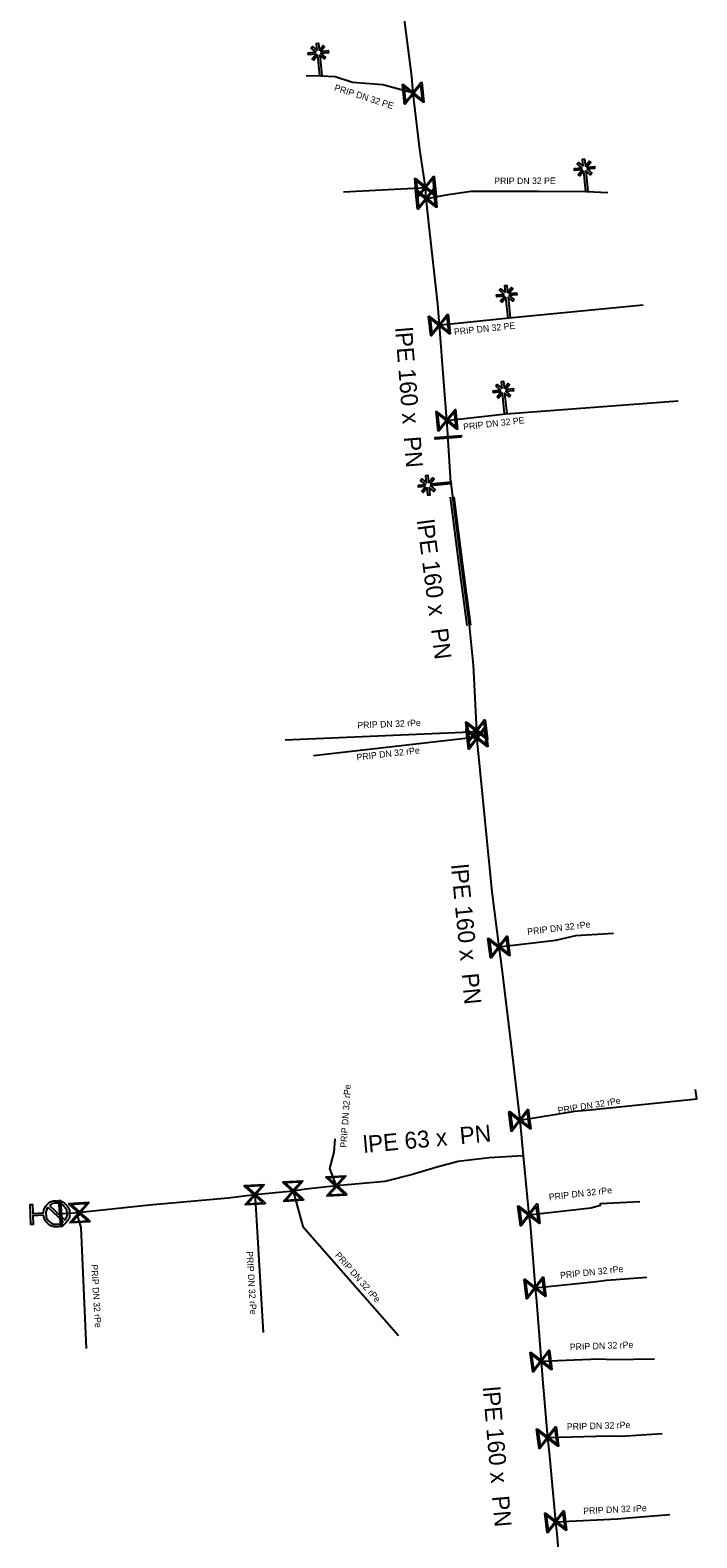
# Model space of a CAD drawing. Extents: x -643842 to -636370, y -1119190 to -1110210.
# Drawn here: x -641043.4 to -640992.2, y -1114607.2 to -1114491.5 of the extents above; entities that cross this region are included whole.
import ezdxf

# ---------------------------------------------------------------- set-up
doc = ezdxf.new("R2010")
doc.units = 0
for name, color, linetype in [('2', 7, 'Continuous'), ('22', 7, 'Continuous'), ('Default', 7, 'Continuous'), ('Level 16', 7, 'Continuous'), ('Level 20', 7, 'Continuous'), ('Level 21', 7, 'Continuous'), ('Level 23', 7, 'Continuous'), ('Level 29', 7, 'Continuous'), ('Level 30', 7, 'Continuous'), ('Level 33', 7, 'Continuous')]:
    doc.layers.add(name, color=color, linetype=linetype)

msp = doc.modelspace()

# ---------------------------------------------------------------- linework, layer by layer
at = {"layer": '2'}
for points in [[(-641021.34, -1114493.03), (-641021.39, -1114492.49), (-641021.24, -1114492.48), (-641021.18, -1114493.01), (-641020.89, -1114492.64), (-641020.77, -1114492.74), (-641021.06, -1114493.1), (-641020.49, -1114493.04), (-641020.47, -1114493.2), (-641021.05, -1114493.26), (-641020.69, -1114493.56), (-641020.78, -1114493.68), (-641021.14, -1114493.39), (-641020.98, -1114494.96), (-641021.14, -1114494.98), (-641021.3, -1114493.4), (-641021.6, -1114493.77), (-641021.72, -1114493.67), (-641021.42, -1114493.3), (-641022, -1114493.36), (-641022.02, -1114493.2), (-641021.45, -1114493.14), (-641021.8, -1114492.85), (-641021.71, -1114492.73), (-641021.34, -1114493.03)], [(-641000.93, -1114501.92), (-641000.98, -1114501.38), (-641000.83, -1114501.37), (-641000.77, -1114501.9), (-641000.48, -1114501.53), (-641000.36, -1114501.63), (-641000.65, -1114501.99), (-641000.08, -1114501.93), (-641000.06, -1114502.09), (-641000.64, -1114502.15), (-641000.28, -1114502.45), (-641000.37, -1114502.57), (-641000.73, -1114502.28), (-641000.57, -1114503.85), (-641000.73, -1114503.87), (-641000.89, -1114502.29), (-641001.19, -1114502.66), (-641001.31, -1114502.56), (-641001.01, -1114502.19), (-641001.59, -1114502.25), (-641001.61, -1114502.09), (-641001.04, -1114502.03), (-641001.39, -1114501.74), (-641001.3, -1114501.62), (-641000.93, -1114501.92)], [(-641006.9, -1114511.62), (-641006.95, -1114511.08), (-641006.8, -1114511.07), (-641006.74, -1114511.6), (-641006.45, -1114511.23), (-641006.33, -1114511.33), (-641006.62, -1114511.69), (-641006.05, -1114511.63), (-641006.03, -1114511.79), (-641006.61, -1114511.85), (-641006.25, -1114512.15), (-641006.34, -1114512.27), (-641006.7, -1114511.98), (-641006.54, -1114513.55), (-641006.7, -1114513.57), (-641006.86, -1114511.99), (-641007.16, -1114512.36), (-641007.28, -1114512.26), (-641006.98, -1114511.89), (-641007.56, -1114511.95), (-641007.58, -1114511.79), (-641007.01, -1114511.73), (-641007.36, -1114511.44), (-641007.27, -1114511.32), (-641006.9, -1114511.62)], [(-641007.16, -1114518.98), (-641007.21, -1114518.44), (-641007.06, -1114518.43), (-641007, -1114518.96), (-641006.71, -1114518.59), (-641006.59, -1114518.69), (-641006.88, -1114519.05), (-641006.31, -1114518.99), (-641006.29, -1114519.15), (-641006.87, -1114519.21), (-641006.51, -1114519.51), (-641006.6, -1114519.63), (-641006.96, -1114519.34), (-641006.8, -1114520.91), (-641006.96, -1114520.93), (-641007.12, -1114519.35), (-641007.42, -1114519.72), (-641007.54, -1114519.62), (-641007.24, -1114519.25), (-641007.82, -1114519.31), (-641007.84, -1114519.15), (-641007.27, -1114519.09), (-641007.62, -1114518.8), (-641007.53, -1114518.68), (-641007.16, -1114518.98)], [(-641013.02, -1114526.5), (-641013.56, -1114526.55), (-641013.57, -1114526.4), (-641013.04, -1114526.34), (-641013.41, -1114526.05), (-641013.31, -1114525.93), (-641012.95, -1114526.22), (-641013.01, -1114525.65), (-641012.85, -1114525.63), (-641012.79, -1114526.21), (-641012.49, -1114525.85), (-641012.37, -1114525.94), (-641012.66, -1114526.3), (-641011.09, -1114526.14), (-641011.07, -1114526.3), (-641012.65, -1114526.46), (-641012.28, -1114526.76), (-641012.38, -1114526.88), (-641012.75, -1114526.58), (-641012.69, -1114527.16), (-641012.85, -1114527.18), (-641012.91, -1114526.61), (-641013.2, -1114526.96), (-641013.32, -1114526.87), (-641013.02, -1114526.5)]]:
    msp.add_lwpolyline(points, dxfattribs=at)
at = {"layer": 'Default'}
for points in [[(-641042.33, -1114582.28), (-641042.31, -1114581.92), (-641042.06, -1114581.65), (-641041.78, -1114581.35), (-641041.36, -1114581.34), (-641040.95, -1114581.33), (-641040.64, -1114581.61), (-641040.34, -1114581.89), (-641040.33, -1114582.31), (-641040.32, -1114582.72), (-641040.6, -1114583.02), (-641040.88, -1114583.33), (-641041.3, -1114583.34), (-641041.71, -1114583.35), (-641042.01, -1114583.07), (-641042.28, -1114582.82), (-641042.32, -1114582.46)], [(-641041.98, -1114581.85), (-641042.15, -1114582.07), (-641042.14, -1114582.37), (-641042.13, -1114582.71), (-641041.89, -1114582.93), (-641041.64, -1114583.16), (-641041.31, -1114583.15), (-641041.01, -1114583.14), (-641040.8, -1114582.96)], [(-641040.68, -1114582.83), (-641040.51, -1114582.61), (-641040.52, -1114582.32), (-641040.53, -1114581.98), (-641040.77, -1114581.75), (-641041.02, -1114581.52), (-641041.36, -1114581.53), (-641041.65, -1114581.54), (-641041.86, -1114581.72)]]:
    msp.add_open_spline(points, degree=3, dxfattribs=at)
at = {"layer": 'Level 16'}
for points in [[(-641014.65, -1114497.14), (-641014.8, -1114495.65), (-641014.74, -1114495.65), (-641014.64, -1114495.73), (-641013.99, -1114496.26), (-641013.38, -1114495.5), (-641013.31, -1114495.5), (-641013.16, -1114496.99), (-641013.22, -1114496.99), (-641013.98, -1114496.38), (-641014.5, -1114497.03), (-641014.58, -1114497.14), (-641014.65, -1114497.14)], [(-641014.57, -1114496.98), (-641014.04, -1114496.33), (-641014.69, -1114495.8), (-641014.57, -1114496.98)], [(-641013.39, -1114495.66), (-641013.92, -1114496.31), (-641013.27, -1114496.84), (-641013.39, -1114495.66)], [(-641013.71, -1114504.35), (-641013.86, -1114502.86), (-641013.8, -1114502.86), (-641013.7, -1114502.94), (-641013.05, -1114503.47), (-641012.44, -1114502.71), (-641012.37, -1114502.71), (-641012.22, -1114504.2), (-641012.28, -1114504.2), (-641013.04, -1114503.59), (-641013.56, -1114504.24), (-641013.64, -1114504.35), (-641013.71, -1114504.35)], [(-641013.63, -1114504.19), (-641013.1, -1114503.54), (-641013.75, -1114503.01), (-641013.63, -1114504.19)], [(-641012.45, -1114502.87), (-641012.98, -1114503.52), (-641012.33, -1114504.05), (-641012.45, -1114502.87)], [(-641013.64, -1114505.22), (-641013.79, -1114503.73), (-641013.73, -1114503.73), (-641013.63, -1114503.81), (-641012.98, -1114504.34), (-641012.37, -1114503.58), (-641012.3, -1114503.58), (-641012.15, -1114505.07), (-641012.21, -1114505.07), (-641012.97, -1114504.46), (-641013.49, -1114505.11), (-641013.57, -1114505.22), (-641013.64, -1114505.22)], [(-641013.56, -1114505.06), (-641013.03, -1114504.41), (-641013.68, -1114503.88), (-641013.56, -1114505.06)], [(-641012.38, -1114503.74), (-641012.91, -1114504.39), (-641012.26, -1114504.92), (-641012.38, -1114503.74)], [(-641012.63, -1114514.94), (-641012.79, -1114513.45), (-641012.72, -1114513.44), (-641012.62, -1114513.52), (-641011.97, -1114514.05), (-641011.36, -1114513.3), (-641011.29, -1114513.29), (-641011.14, -1114514.78), (-641011.2, -1114514.79), (-641011.96, -1114514.18), (-641012.49, -1114514.83), (-641012.57, -1114514.93), (-641012.63, -1114514.94)], [(-641012.55, -1114514.77), (-641012.03, -1114514.12), (-641012.68, -1114513.59), (-641012.55, -1114514.77)], [(-641011.37, -1114513.45), (-641011.9, -1114514.11), (-641011.25, -1114514.64), (-641011.37, -1114513.45)], [(-641012.06, -1114522.25), (-641012.21, -1114520.76), (-641012.15, -1114520.75), (-641012.05, -1114520.84), (-641011.4, -1114521.37), (-641010.79, -1114520.61), (-641010.72, -1114520.6), (-641010.57, -1114522.1), (-641010.63, -1114522.1), (-641011.39, -1114521.49), (-641011.91, -1114522.14), (-641011.99, -1114522.24), (-641012.06, -1114522.25)], [(-641011.98, -1114522.09), (-641011.45, -1114521.43), (-641012.1, -1114520.91), (-641011.98, -1114522.09)], [(-641010.8, -1114520.77), (-641011.33, -1114521.42), (-641010.68, -1114521.95), (-641010.8, -1114520.77)], [(-641010.29, -1114522.72), (-641012.28, -1114522.86), (-641012.29, -1114522.74), (-641010.3, -1114522.6), (-641010.29, -1114522.72)], [(-641008.46, -1114544.42), (-641008.27, -1114545.9), (-641008.34, -1114545.91), (-641008.44, -1114545.83), (-641009.1, -1114545.32), (-641009.69, -1114546.09), (-641009.76, -1114546.09), (-641009.95, -1114544.61), (-641009.89, -1114544.6), (-641009.12, -1114545.19), (-641008.61, -1114544.53), (-641008.53, -1114544.42), (-641008.46, -1114544.42)], [(-641008.43, -1114544.98), (-641008.24, -1114546.47), (-641008.31, -1114546.48), (-641008.4, -1114546.39), (-641009.07, -1114545.88), (-641009.66, -1114546.65), (-641009.73, -1114546.66), (-641009.92, -1114545.17), (-641009.85, -1114545.16), (-641009.09, -1114545.76), (-641008.57, -1114545.09), (-641008.5, -1114544.99), (-641008.43, -1114544.98)], [(-641009.69, -1114545.93), (-641009.17, -1114545.26), (-641009.84, -1114544.75), (-641009.69, -1114545.93)], [(-641008.54, -1114544.58), (-641009.05, -1114545.25), (-641008.38, -1114545.76), (-641008.54, -1114544.58)], [(-641008.51, -1114545.15), (-641009.02, -1114545.81), (-641008.35, -1114546.32), (-641008.51, -1114545.15)], [(-641009.65, -1114546.5), (-641009.14, -1114545.83), (-641009.81, -1114545.31), (-641009.65, -1114546.5)], [(-641006.75, -1114561.02), (-641006.56, -1114562.51), (-641006.62, -1114562.52), (-641006.72, -1114562.44), (-641007.39, -1114561.93), (-641007.98, -1114562.7), (-641008.05, -1114562.7), (-641008.24, -1114561.22), (-641008.17, -1114561.21), (-641007.4, -1114561.8), (-641006.89, -1114561.14), (-641006.82, -1114561.03), (-641006.75, -1114561.02)], [(-641007.97, -1114562.54), (-641007.46, -1114561.87), (-641008.12, -1114561.36), (-641007.97, -1114562.54)], [(-641006.82, -1114561.19), (-641007.33, -1114561.86), (-641006.67, -1114562.37), (-641006.82, -1114561.19)], [(-641005.15, -1114574.32), (-641004.96, -1114575.81), (-641005.02, -1114575.81), (-641005.12, -1114575.73), (-641005.79, -1114575.22), (-641006.38, -1114575.99), (-641006.45, -1114576), (-641006.64, -1114574.51), (-641006.57, -1114574.5), (-641005.8, -1114575.1), (-641005.29, -1114574.43), (-641005.22, -1114574.33), (-641005.15, -1114574.32)], [(-641006.37, -1114575.83), (-641005.86, -1114575.17), (-641006.52, -1114574.65), (-641006.37, -1114575.83)], [(-641005.22, -1114574.49), (-641005.73, -1114575.15), (-641005.07, -1114575.66), (-641005.22, -1114574.49)], [(-641022.38, -1114581.3), (-641023.87, -1114581.39), (-641023.88, -1114581.33), (-641023.79, -1114581.24), (-641023.23, -1114580.61), (-641023.96, -1114579.96), (-641023.96, -1114579.9), (-641022.47, -1114579.81), (-641022.46, -1114579.87), (-641023.11, -1114580.6), (-641022.48, -1114581.15), (-641022.38, -1114581.24), (-641022.38, -1114581.3)], [(-641023.81, -1114579.98), (-641023.17, -1114580.54), (-641022.62, -1114579.91), (-641023.81, -1114579.98)], [(-641019.08, -1114580.91), (-641020.57, -1114581), (-641020.58, -1114580.94), (-641020.49, -1114580.85), (-641019.93, -1114580.22), (-641020.66, -1114579.57), (-641020.66, -1114579.51), (-641019.17, -1114579.42), (-641019.16, -1114579.48), (-641019.81, -1114580.21), (-641019.18, -1114580.76), (-641019.08, -1114580.85), (-641019.08, -1114580.91)], [(-641020.51, -1114579.59), (-641019.87, -1114580.15), (-641019.32, -1114579.52), (-641020.51, -1114579.59)], [(-641025.34, -1114581.58), (-641026.83, -1114581.67), (-641026.84, -1114581.61), (-641026.75, -1114581.52), (-641026.19, -1114580.89), (-641026.92, -1114580.24), (-641026.92, -1114580.18), (-641025.43, -1114580.09), (-641025.42, -1114580.15), (-641026.07, -1114580.88), (-641025.44, -1114581.43), (-641025.34, -1114581.52), (-641025.34, -1114581.58)], [(-641026.77, -1114580.26), (-641026.13, -1114580.82), (-641025.58, -1114580.19), (-641026.77, -1114580.26)], [(-641025.5, -1114581.5), (-641026.13, -1114580.94), (-641026.68, -1114581.57), (-641025.5, -1114581.5)], [(-641022.54, -1114581.22), (-641023.17, -1114580.66), (-641023.72, -1114581.29), (-641022.54, -1114581.22)], [(-641019.24, -1114580.83), (-641019.87, -1114580.27), (-641020.42, -1114580.9), (-641019.24, -1114580.83)], [(-641041.01, -1114583.32), (-641041.15, -1114581.33), (-641041.03, -1114581.32), (-641040.89, -1114583.31), (-641041.01, -1114583.32)], [(-641038.78, -1114582.96), (-641040.28, -1114583.05), (-641040.28, -1114582.99), (-641040.19, -1114582.89), (-641039.64, -1114582.26), (-641040.36, -1114581.62), (-641040.37, -1114581.56), (-641038.87, -1114581.46), (-641038.87, -1114581.53), (-641039.51, -1114582.26), (-641038.88, -1114582.81), (-641038.78, -1114582.9), (-641038.78, -1114582.96)], [(-641040.21, -1114581.64), (-641039.58, -1114582.2), (-641039.02, -1114581.57), (-641040.21, -1114581.64)], [(-641004.45, -1114581.58), (-641004.26, -1114583.07), (-641004.33, -1114583.08), (-641004.42, -1114582.99), (-641005.09, -1114582.48), (-641005.68, -1114583.25), (-641005.75, -1114583.26), (-641005.94, -1114581.77), (-641005.87, -1114581.76), (-641005.11, -1114582.36), (-641004.59, -1114581.69), (-641004.52, -1114581.59), (-641004.45, -1114581.58)], [(-641005.67, -1114583.1), (-641005.16, -1114582.43), (-641005.83, -1114581.92), (-641005.67, -1114583.1)], [(-641004.53, -1114581.75), (-641005.04, -1114582.41), (-641004.37, -1114582.92), (-641004.53, -1114581.75)], [(-641038.94, -1114582.88), (-641039.57, -1114582.32), (-641040.12, -1114582.95), (-641038.94, -1114582.88)], [(-641003.98, -1114587.19), (-641003.79, -1114588.68), (-641003.86, -1114588.69), (-641003.95, -1114588.6), (-641004.62, -1114588.09), (-641005.21, -1114588.86), (-641005.28, -1114588.87), (-641005.47, -1114587.38), (-641005.4, -1114587.37), (-641004.64, -1114587.97), (-641004.12, -1114587.3), (-641004.05, -1114587.2), (-641003.98, -1114587.19)], [(-641005.2, -1114588.71), (-641004.69, -1114588.04), (-641005.36, -1114587.53), (-641005.2, -1114588.71)], [(-641004.06, -1114587.36), (-641004.57, -1114588.02), (-641003.9, -1114588.53), (-641004.06, -1114587.36)], [(-641003.52, -1114592.81), (-641003.33, -1114594.3), (-641003.39, -1114594.3), (-641003.49, -1114594.22), (-641004.16, -1114593.71), (-641004.75, -1114594.48), (-641004.81, -1114594.49), (-641005.01, -1114593), (-641004.94, -1114592.99), (-641004.17, -1114593.59), (-641003.66, -1114592.92), (-641003.58, -1114592.82), (-641003.52, -1114592.81)], [(-641004.74, -1114594.32), (-641004.23, -1114593.66), (-641004.89, -1114593.14), (-641004.74, -1114594.32)], [(-641003.59, -1114592.98), (-641004.1, -1114593.64), (-641003.44, -1114594.15), (-641003.59, -1114592.98)], [(-641003.02, -1114598.69), (-641002.83, -1114600.18), (-641002.89, -1114600.19), (-641002.99, -1114600.11), (-641003.66, -1114599.59), (-641004.25, -1114600.36), (-641004.31, -1114600.37), (-641004.51, -1114598.88), (-641004.44, -1114598.88), (-641003.67, -1114599.47), (-641003.16, -1114598.8), (-641003.08, -1114598.7), (-641003.02, -1114598.69)], [(-641004.24, -1114600.21), (-641003.73, -1114599.54), (-641004.39, -1114599.03), (-641004.24, -1114600.21)], [(-641003.09, -1114598.86), (-641003.6, -1114599.52), (-641002.94, -1114600.03), (-641003.09, -1114598.86)], [(-641002.4, -1114605.15), (-641002.21, -1114606.63), (-641002.27, -1114606.64), (-641002.37, -1114606.56), (-641003.04, -1114606.05), (-641003.63, -1114606.82), (-641003.7, -1114606.82), (-641003.89, -1114605.34), (-641003.82, -1114605.33), (-641003.05, -1114605.92), (-641002.54, -1114605.26), (-641002.47, -1114605.15), (-641002.4, -1114605.15)], [(-641002.47, -1114605.31), (-641002.98, -1114605.98), (-641002.32, -1114606.49), (-641002.47, -1114605.31)], [(-641003.62, -1114606.66), (-641003.11, -1114605.99), (-641003.77, -1114605.48), (-641003.62, -1114606.66)]]:
    msp.add_lwpolyline(points, dxfattribs=at)
at = {"layer": 'Level 21'}
for points in [[(-641011.08, -1114526.22), (-641011.28, -1114522.92), (-641011.31, -1114522.45), (-641011.39, -1114521.43), (-641011.62, -1114518.48), (-641011.96, -1114514.11), (-641012.09, -1114512.5), (-641012.74, -1114506.53), (-641012.97, -1114504.4), (-641013.04, -1114503.53), (-641013.47, -1114500.62), (-641013.98, -1114496.32), (-641014.09, -1114495.04), (-641014.72, -1114490.06)], [(-641011.08, -1114526.22), (-641010.99, -1114527.07), (-641010.97, -1114527.31), (-641009.69, -1114537.16), (-641009.38, -1114540.23), (-641009.11, -1114545.26), (-641009.08, -1114545.82), (-641009.06, -1114546.2), (-641008.47, -1114552.17), (-641007.94, -1114557.63), (-641007.4, -1114561.86), (-641007.18, -1114563.57), (-641006.46, -1114569.48), (-641005.8, -1114575.16), (-641005.77, -1114575.4), (-641005.53, -1114577.9)], [(-641005.53, -1114577.9), (-641005.98, -1114577.92), (-641008.14, -1114578.04), (-641010.52, -1114578.34), (-641012.23, -1114578.8), (-641014.02, -1114579.34), (-641016.16, -1114579.87), (-641019.87, -1114580.21), (-641022.2, -1114580.45), (-641023.17, -1114580.6), (-641023.47, -1114580.64), (-641026.13, -1114580.88), (-641028.18, -1114581.15), (-641034.21, -1114581.69), (-641039.96, -1114582.3), (-641040.77, -1114582.34), (-641041.02, -1114582.32), (-641041.33, -1114582.34)], [(-641005.53, -1114577.9), (-641005.1, -1114582.42), (-641005.01, -1114583.15), (-641004.63, -1114588.03), (-641004.52, -1114589.09), (-641004.17, -1114593.65), (-641004.06, -1114595.03), (-641003.67, -1114599.53), (-641003.53, -1114600.96), (-641003.05, -1114605.99), (-641002.96, -1114606.91), (-641002.57, -1114611.5), (-641002.45, -1114612.84), (-641001.88, -1114618.81), (-641001.42, -1114623.41), (-641001.28, -1114624.81)]]:
    msp.add_lwpolyline(points, dxfattribs=at)
at = {"layer": 'Level 23'}
for points in [[(-641022.19, -1114494.95), (-641021.06, -1114494.97)], [(-641021.06, -1114494.97), (-641019.95, -1114495.02), (-641018.62, -1114495.45), (-641016.31, -1114495.64), (-641014.34, -1114496.17), (-641014.25, -1114496.19), (-641013.98, -1114496.32)], [(-641013.43, -1114503.57), (-641013.23, -1114503.56), (-641013.04, -1114503.53)], [(-641019.31, -1114503.89), (-641013.43, -1114503.57)], [(-641012.97, -1114504.4), (-641012.66, -1114504.35), (-641011.3, -1114504.08), (-641009.53, -1114503.83), (-641004.36, -1114503.82), (-641000.65, -1114503.86)], [(-641000.65, -1114503.86), (-640999.04, -1114503.94)], [(-641006.62, -1114513.56), (-640996.34, -1114512.56)], [(-641011.96, -1114514.11), (-641011.82, -1114514.1), (-641006.62, -1114513.56)], [(-641006.88, -1114520.92), (-640993.64, -1114519.94)], [(-641011.39, -1114521.43), (-641006.88, -1114520.92)], [(-641009.11, -1114545.26), (-641009.59, -1114545.37), (-641023.8, -1114545.97)], [(-641009.08, -1114545.82), (-641009.54, -1114545.8), (-641021.61, -1114547.19)], [(-641007.4, -1114561.86), (-641003.03, -1114561.33), (-641001.5, -1114560.99), (-640998.6, -1114560.79)], [(-641005.8, -1114575.16), (-641001.57, -1114574.47), (-641000.39, -1114574.36), (-640992.22, -1114573.53), (-640992.31, -1114572.81)], [(-641019.87, -1114580.21), (-641020.36, -1114578.87), (-641020.04, -1114577.62), (-641019.97, -1114576.58)], [(-641026.13, -1114580.88), (-641026.1, -1114581.14), (-641025.47, -1114591.46)], [(-641023.17, -1114580.6), (-641022.43, -1114583.32), (-641015.09, -1114591.7)], [(-641039.57, -1114582.26), (-641039.62, -1114582.46), (-641039.72, -1114582.53), (-641039.71, -1114582.62), (-641039.47, -1114583.4), (-641039.06, -1114592.68)], [(-641005.1, -1114582.42), (-641000.34, -1114581.88), (-640999.62, -1114581.69), (-640999.62, -1114581.55), (-640996.6, -1114581.39)], [(-641004.63, -1114588.03), (-640999.92, -1114587.54), (-640999.12, -1114587.43), (-640996.06, -1114587.22)], [(-641004.17, -1114593.65), (-640999.7, -1114593.48), (-640998.65, -1114593.54), (-640995.46, -1114593.48)], [(-641003.67, -1114599.53), (-640999.01, -1114599.39), (-640998.01, -1114599.42), (-640994.88, -1114599.22)], [(-641003.05, -1114605.99), (-640998.3, -1114605.76), (-640997.45, -1114605.68), (-640994.3, -1114605.44)]]:
    msp.add_lwpolyline(points, dxfattribs=at)
at = {"layer": 'Level 29'}
for points in [[(-641009.83, -1114537.18), (-641010.44, -1114532.54), (-641011.11, -1114527.33)], [(-641009.55, -1114537.14), (-641010.16, -1114532.51), (-641010.83, -1114527.29)]]:
    msp.add_lwpolyline(points, dxfattribs=at)
at = {"layer": 'Level 30'}
msp.add_lwpolyline([(-641010.97, -1114527.31), (-641010.3, -1114532.53), (-641009.69, -1114537.16)], dxfattribs=at)
at = {"layer": 'Level 33'}
for points in [[(-641042.32, -1114582.46), (-641043.14, -1114582.49), (-641043.12, -1114583.18), (-641043.3, -1114583.18), (-641043.35, -1114581.62), (-641043.17, -1114581.62), (-641043.15, -1114582.31), (-641042.33, -1114582.28)], [(-641040.8, -1114582.96), (-641041.98, -1114581.85)], [(-641041.86, -1114581.72), (-641040.68, -1114582.83)]]:
    msp.add_lwpolyline(points, dxfattribs=at)

# ---------------------------------------------------------------- texts
at = {"layer": '22'}
for s, rotation, p in [('PRIP DN 32 PE', 342.0836, (-641020.07, -1114496.09)), ('PRIP DN 32 PE', 0.1108, (-641007.76, -1114503.29)), ('PRIP DN 32 PE', 5.9287, (-641010.82, -1114514.88)), ('PRIP DN 32 PE', 6.4266, (-641010.11, -1114522.18)), ('PRIP DN 32 rPe', 2.4062, (-641018.25, -1114545.09)), ('PRIP DN 32 rPe', 6.5547, (-641018.29, -1114547.55)), ('PRIP DN 32 rPe', 6.97, (-641005.19, -1114560.94)), ('PRIP DN 32 rPe', 86.1494, (-641019.08, -1114577.29)), ('PRIP DN 32 rPe', 9.2424, (-641002.84, -1114574.67)), ('PRIP DN 32 rPe', 6.4723, (-641003.54, -1114581.31)), ('PRIP DN 32 rPe', 273.4967, (-641026.77, -1114585.24)), ('PRIP DN 32 rPe', 311.1931, (-641020.01, -1114585.55)), ('PRIP DN 32 rPe', 273.4967, (-641038.68, -1114586.25)), ('PRIP DN 32 rPe', 5.9393, (-641002.68, -1114587.32)), ('PRIP DN 32 rPe', 2.1538, (-641001.95, -1114592.82)), ('PRIP DN 32 rPe', 1.7469, (-641002.18, -1114598.94)), ('PRIP DN 32 rPe', 2.7131, (-641000.92, -1114605.41))]:
    msp.add_text(s, height=0.5, rotation=rotation, dxfattribs=at).set_placement(p)
at = {"layer": 'Level 20'}
for s, rotation, p in [('lPE 160 x  PN ', 274.4964, (-641015.36, -1114514.32)), ('lPE 160 x  PN ', 277.4041, (-641013.7, -1114529.12)), ('lPE 160 x  PN ', 275.5973, (-641011.08, -1114555.56)), ('lPE 63 x  PN ', 5.2362, (-641017.76, -1114577.68)), ('lPE 160 x  PN ', 274.9218, (-641008.64, -1114595.66))]:
    msp.add_text(s, height=1.3, rotation=rotation, dxfattribs=at).set_placement(p)

doc.saveas('drawing.dxf')
